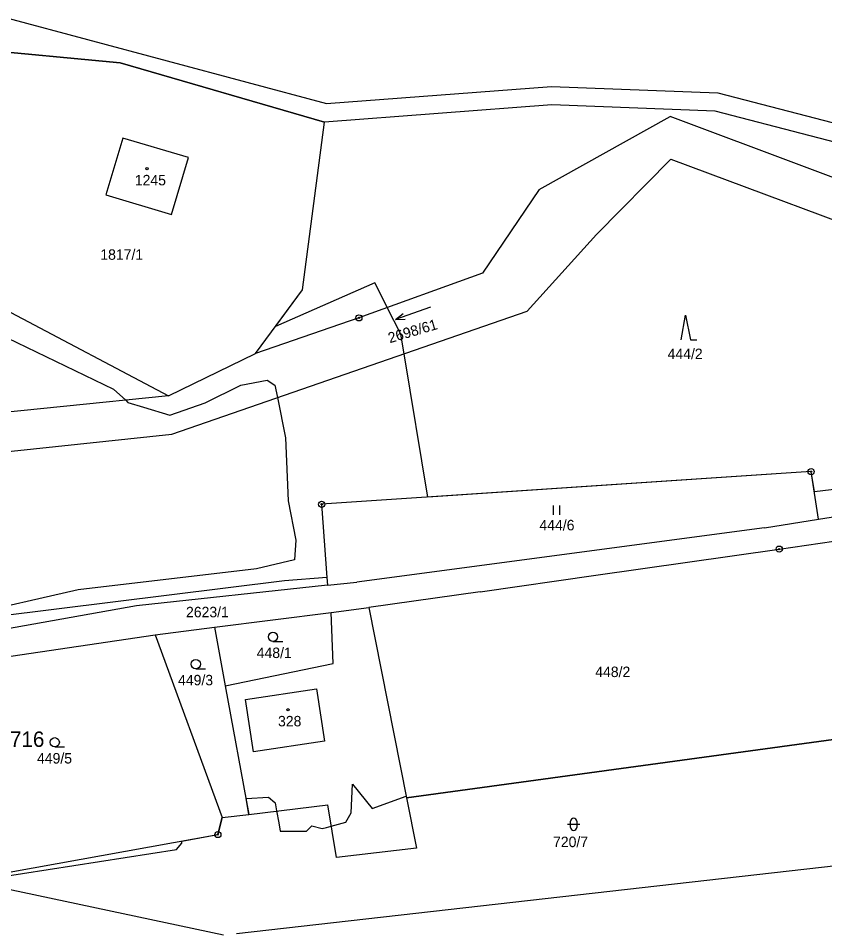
# Model space of a CAD drawing. Extents: x -439246 to -433691, y -1130252 to -1121148.
# Drawn here: x -436520.8 to -436389.9, y -1124310.3 to -1124161.9 of the extents above; entities that cross this region are included whole.
import ezdxf

# ---------------------------------------------------------------- set-up
doc = ezdxf.new("R2010")
doc.units = 0
for name, color, linetype in [('Vrstva 1', 7, 'Continuous'), ('Vrstva 18', 7, 'Continuous'), ('Vrstva 19', 7, 'Continuous'), ('Vrstva 24', 7, 'Continuous'), ('Vrstva 25', 7, 'Continuous'), ('Vrstva 3', 7, 'Continuous'), ('Vrstva 30', 7, 'Continuous'), ('Vrstva 37', 7, 'Continuous'), ('Vrstva 4', 7, 'Continuous'), ('Vrstva 52', 7, 'Continuous'), ('Vrstva 53', 7, 'Continuous')]:
    doc.layers.add(name, color=color, linetype=linetype)

msp = doc.modelspace()

# ---------------------------------------------------------------- linework, layer by layer
at = {"layer": 'Vrstva 1'}
for p, q in [((-436392.1, -1124235.59), (-436471.57, -1124240.89)), ((-436390.88, -1124243.3), (-436392.1, -1124235.59)), ((-436390.88, -1124243.3), (-436368.83, -1124239.71)), ((-436471.57, -1124240.89), (-436470.7, -1124252.8)), ((-436399.66, -1124244.73), (-436390.88, -1124243.3)), ((-436427.03, -1124252.41), (-436397.29, -1124248.18)), ((-436477.58, -1124253.32), (-436543.38, -1124261.49)), ((-436470.7, -1124252.8), (-436477.58, -1124253.32)), ((-436470.7, -1124252.8), (-436470.61, -1124254.05)), ((-436445.86, -1124255.09), (-436427.03, -1124252.41)), ((-436445.86, -1124255.09), (-436463.89, -1124257.66))]:
    msp.add_line(p, q, dxfattribs=at)
for points in [[(-436528.44, -1124166.92), (-436504.3, -1124169.21)], [(-436504.3, -1124169.21), (-436471.08, -1124178.8)], [(-436436.25, -1124189.79), (-436415.01, -1124177.91)], [(-436371.36, -1124194.25), (-436415.01, -1124177.91)], [(-436474.69, -1124206.08), (-436471.08, -1124178.8)], [(-436503.87, -1124181.4), (-436506.63, -1124190.61)], [(-436493.2, -1124184.56), (-436503.87, -1124181.4)], [(-436495.97, -1124193.81), (-436493.2, -1124184.56)], [(-436426.93, -1124197.07), (-436414.87, -1124184.85)], [(-436414.87, -1124184.85), (-436375.13, -1124199.65)], [(-436436.25, -1124189.79), (-436445.45, -1124203.35)], [(-436506.63, -1124190.61), (-436495.97, -1124193.81)], [(-436438.2, -1124209.53), (-436426.93, -1124197.07)], [(-436445.45, -1124203.35), (-436465.52, -1124210.61)], [(-436482.31, -1124216.4), (-436474.69, -1124206.08)], [(-436522.04, -1124209.74), (-436496.41, -1124223.3)], [(-436495.88, -1124229.51), (-436438.2, -1124209.53)], [(-436465.52, -1124210.61), (-436482.31, -1124216.4)], [(-436496.41, -1124223.3), (-436482.31, -1124216.4)], [(-436496.41, -1124223.3), (-436530.56, -1124226.73)], [(-436548.01, -1124235.04), (-436495.88, -1124229.51)], [(-436399.66, -1124244.73), (-436465.88, -1124253.54)], [(-436397.29, -1124248.18), (-436388.41, -1124246.91)], [(-436470.61, -1124254.05), (-436465.88, -1124253.54)], [(-436470.61, -1124254.05), (-436501.61, -1124257.4)], [(-436501.61, -1124257.4), (-436548.67, -1124265.77)], [(-436470.02, -1124258.45), (-436463.89, -1124257.66)], [(-436463.89, -1124257.66), (-436457.79, -1124288.56)], [(-436488.99, -1124260.88), (-436470.02, -1124258.45)], [(-436469.69, -1124266.73), (-436470.02, -1124258.45)], [(-436498.62, -1124262.11), (-436488.99, -1124260.88)], [(-436488.99, -1124260.88), (-436487.23, -1124270.36)], [(-436540.75, -1124268.33), (-436498.62, -1124262.11)], [(-436498.62, -1124262.11), (-436487.7, -1124291.79)], [(-436487.23, -1124270.36), (-436469.69, -1124266.73)], [(-436487.23, -1124270.36), (-436483.37, -1124291.26)], [(-436383.32, -1124278.39), (-436457.79, -1124288.56)], [(-436457.79, -1124288.56), (-436456.17, -1124296.75)], [(-436483.37, -1124291.26), (-436470.58, -1124289.7)], [(-436469.18, -1124298.26), (-436470.58, -1124289.7)], [(-436487.7, -1124291.79), (-436488.42, -1124294.54)], [(-436487.7, -1124291.79), (-436483.37, -1124291.26)], [(-436529.56, -1124301.97), (-436488.42, -1124294.54)], [(-436456.17, -1124296.75), (-436469.18, -1124298.26)], [(-436379.92, -1124298.72), (-436485.41, -1124310.65)], [(-436487.49, -1124310.89), (-436529.56, -1124301.97)]]:
    msp.add_lwpolyline(points, dxfattribs=at)
at = {"layer": 'Vrstva 24'}
for centre, radius in [((-436465.52, -1124210.61), 0.5), ((-436465.52, -1124210.61), 0.1), ((-436392.1, -1124235.59), 0.5), ((-436392.1, -1124235.59), 0.1), ((-436471.57, -1124240.89), 0.5), ((-436471.57, -1124240.89), 0.1), ((-436397.29, -1124248.18), 0.5), ((-436397.29, -1124248.18), 0.1), ((-436488.42, -1124294.54), 0.5), ((-436488.42, -1124294.54), 0.1)]:
    msp.add_circle(centre, radius, dxfattribs=at)
at = {"layer": 'Vrstva 25'}
for p, q in [((-436433.91, -1124242.61), (-436433.91, -1124241.11)), ((-436432.91, -1124242.61), (-436432.91, -1124241.11)), ((-436479.47, -1124263.17), (-436477.87, -1124263.17)), ((-436492, -1124267.6), (-436490.4, -1124267.6)), ((-436514.9, -1124280.3), (-436513.3, -1124280.3)), ((-436431.65, -1124292.88), (-436429.65, -1124292.88)), ((-436431.15, -1124293.38), (-436431.15, -1124292.38)), ((-436430.15, -1124292.38), (-436430.15, -1124293.38))]:
    msp.add_line(p, q, dxfattribs=at)
for points in [[(-436453.91, -1124208.86), (-436459.57, -1124210.86), (-436457.99, -1124210.83)], [(-436459.57, -1124210.86), (-436458.32, -1124209.89)], [(-436413.18, -1124214.19), (-436412.48, -1124210.19), (-436411.68, -1124214.19), (-436410.68, -1124214.19)]]:
    msp.add_lwpolyline(points, dxfattribs=at)
for centre, radius in [((-436499.92, -1124186.39), 0.175), ((-436479.47, -1124262.42), 0.75), ((-436492, -1124266.85), 0.75), ((-436477.03, -1124274.27), 0.175), ((-436514.9, -1124279.55), 0.75)]:
    msp.add_circle(centre, radius, dxfattribs=at)
for centre, start, end in [((-436430.65, -1124292.38), 0, 180), ((-436430.65, -1124293.38), 180, 0)]:
    msp.add_arc(centre, 0.5, start, end, dxfattribs=at)
at = {"layer": 'Vrstva 3'}
for points in [[(-436503.87, -1124181.4), (-436506.63, -1124190.61)], [(-436493.2, -1124184.56), (-436503.87, -1124181.4)], [(-436495.97, -1124193.81), (-436493.2, -1124184.56)], [(-436506.63, -1124190.61), (-436495.97, -1124193.81)], [(-436483.94, -1124272.61), (-436472.4, -1124270.85)], [(-436472.4, -1124270.85), (-436471.11, -1124279.35)], [(-436482.65, -1124281.11), (-436483.94, -1124272.61)], [(-436471.11, -1124279.35), (-436482.65, -1124281.11)]]:
    msp.add_lwpolyline(points, dxfattribs=at)
at = {"layer": 'Vrstva 30'}
msp.add_lwpolyline([(-436522.5, -1124161.95), (-436470.77, -1124175.77), (-436434.27, -1124173.03), (-436407.24, -1124174.05), (-436375.74, -1124182.26), (-436365.5, -1124187.87), (-436367.68, -1124190.05), (-436376.85, -1124185.07), (-436407.68, -1124177.04), (-436434.21, -1124176.03), (-436471.08, -1124178.8), (-436504.3, -1124169.21), (-436520.2, -1124167.7), (-436524.29, -1124167.31)], dxfattribs=at)
at = {"layer": 'Vrstva 37'}
for centre in [(-436499.92, -1124186.39), (-436477.03, -1124274.27)]:
    msp.add_circle(centre, 0.175, dxfattribs=at)
at = {"layer": 'Vrstva 4'}
for points in [[(-436483.94, -1124272.61), (-436472.4, -1124270.85)], [(-436472.4, -1124270.85), (-436471.11, -1124279.35)], [(-436482.65, -1124281.11), (-436483.94, -1124272.61)], [(-436471.11, -1124279.35), (-436482.65, -1124281.11)]]:
    msp.add_lwpolyline(points, dxfattribs=at)
at = {"layer": 'Vrstva 52'}
for points in [[(-436380.73, -1124237.55), (-436391.58, -1124238.89), (-436392.1, -1124235.59), (-436454.31, -1124239.74), (-436458.17, -1124216.45), (-436458.7, -1124213.26), (-436460.91, -1124208.94), (-436461.92, -1124206.94), (-436462.95, -1124204.93), (-436479.08, -1124212.03), (-436474.69, -1124206.08), (-436471.08, -1124178.8), (-436504.3, -1124169.21), (-436528.44, -1124166.92)], [(-436533.68, -1124208.57), (-436505.35, -1124222.21), (-436503.38, -1124224), (-436503.01, -1124224.34), (-436500.48, -1124225.12), (-436496.21, -1124226.43), (-436490.48, -1124224.43), (-436484.69, -1124221.57), (-436480.43, -1124220.72), (-436479.15, -1124221.57), (-436478.75, -1124223.57), (-436477.44, -1124230.09), (-436477.02, -1124240.32), (-436475.74, -1124246.71), (-436475.95, -1124249.9), (-436482.13, -1124251.39), (-436511.1, -1124254.8), (-436529.62, -1124259.04)], [(-436488.42, -1124294.54), (-436487.7, -1124291.79), (-436483.37, -1124291.26), (-436483.84, -1124288.71), (-436480.21, -1124288.46), (-436479.15, -1124289.31), (-436479.13, -1124289.41), (-436478.89, -1124290.71), (-436478.54, -1124292.65), (-436478.3, -1124294), (-436474.03, -1124294), (-436473.18, -1124293.15), (-436471.48, -1124293.57), (-436470.77, -1124293.38), (-436470.01, -1124293.17), (-436467.65, -1124292.51), (-436466.8, -1124291.02), (-436466.58, -1124286.33), (-436463.35, -1124290.31), (-436457.84, -1124288.29), (-436457.79, -1124288.56), (-436383.32, -1124278.39)], [(-436528.51, -1124302.19), (-436495.12, -1124296.98), (-436494.27, -1124295.92), (-436494.25, -1124295.59), (-436488.42, -1124294.54)]]:
    msp.add_lwpolyline(points, dxfattribs=at)

# ---------------------------------------------------------------- texts
at = {"layer": 'Vrstva 18'}
for s, p in [('1817/1', (-436507.5, -1124201.18)), ('444/2', (-436415.4, -1124217.31)), ('444/6', (-436436.21, -1124245.13)), ('2623/1', (-436493.59, -1124259.25)), ('448/1', (-436482.11, -1124265.87)), ('449/3', (-436494.88, -1124270.3)), ('448/2', (-436427.15, -1124268.96)), ('449/5', (-436517.78, -1124283)), ('720/7', (-436434, -1124296.58))]:
    msp.add_text(s, height=1.7, dxfattribs=at).set_placement(p)
msp.add_text('2698/61', height=1.7, rotation=16.4887, dxfattribs=at).set_placement((-436460.5, -1124214.74))
at = {"layer": 'Vrstva 19'}
for s, p in [('1245', (-436501.9, -1124189.09)), ('328', (-436478.65, -1124276.97))]:
    msp.add_text(s, height=1.7, dxfattribs=at).set_placement(p)
at = {"layer": 'Vrstva 53'}
msp.add_text('83716', height=2.5, dxfattribs=at).set_placement((-436525.88, -1124280.3))

doc.saveas('drawing.dxf')
